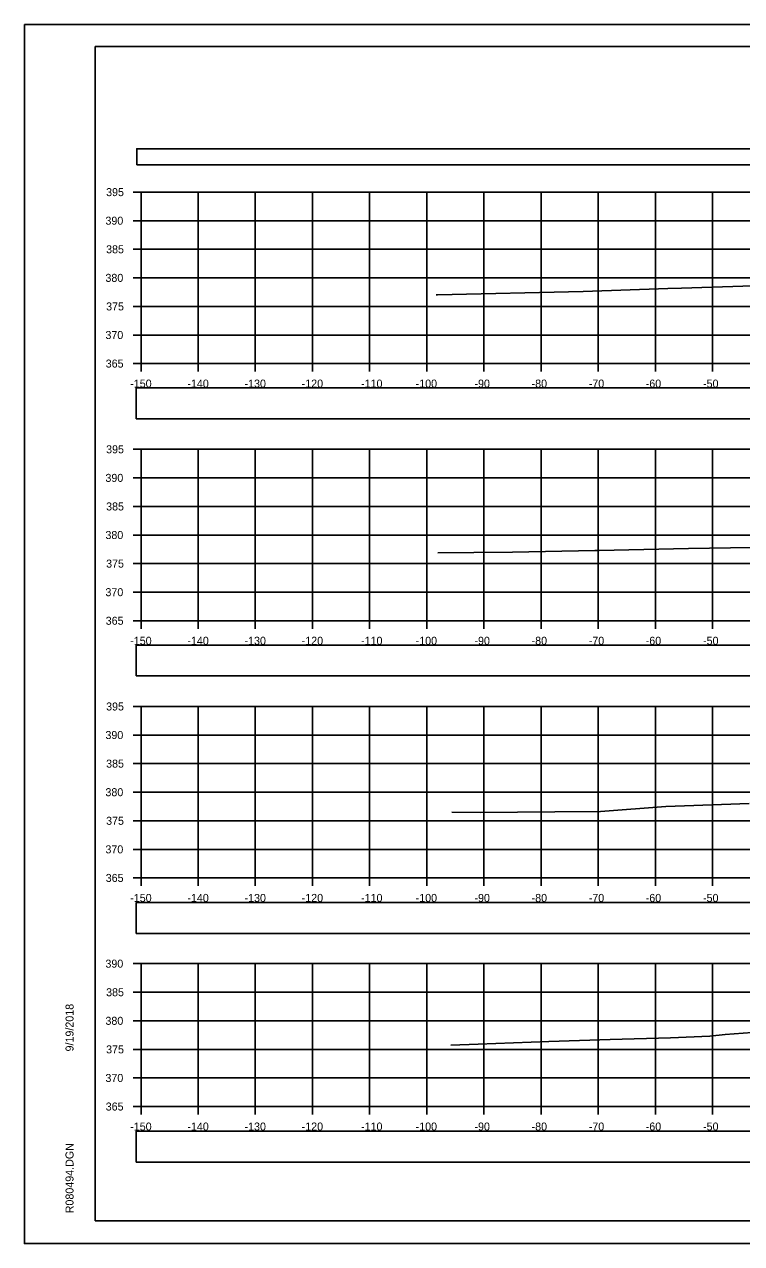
# Model space of a CAD drawing. Extents: x 1376273 to 1384221, y 378927 to 384592.
# Drawn here: x 1382720.8 to 1382846.3, y 380325.2 to 380538.5 of the extents above; entities that cross this region are included whole.
import ezdxf

# ---------------------------------------------------------------- set-up
doc = ezdxf.new("R2010")
doc.units = 0
for name, color, linetype in [('R_Axis', 7, 'Continuous'), ('R_Axis Annot', 7, 'Continuous'), ('R_Border', 7, 'Continuous'), ('R_Exist Surface', 7, 'Continuous'), ('R_Grid', 7, 'Continuous'), ('R_No Plot', 7, 'Continuous')]:
    doc.layers.add(name, color=color, linetype=linetype)

msp = doc.modelspace()

# ---------------------------------------------------------------- linework, layer by layer
at = {"layer": 'R_Axis'}
for p, q in [((1382739.82, 380509.16), (1382741.22, 380509.16)), ((1382741.22, 380479.16), (1382741.22, 380509.16)), ((1382739.82, 380504.16), (1382741.22, 380504.16)), ((1382739.82, 380499.16), (1382741.22, 380499.16)), ((1382739.82, 380494.16), (1382741.22, 380494.16)), ((1382739.82, 380489.16), (1382741.22, 380489.16)), ((1382739.82, 380484.16), (1382741.22, 380484.16)), ((1382739.82, 380479.16), (1382741.22, 380479.16)), ((1382741.22, 380479.16), (1383041.22, 380479.16)), ((1382741.22, 380477.76), (1382741.22, 380479.16)), ((1382751.22, 380477.76), (1382751.22, 380479.16)), ((1382761.22, 380477.76), (1382761.22, 380479.16)), ((1382771.22, 380477.76), (1382771.22, 380479.16)), ((1382781.22, 380477.76), (1382781.22, 380479.16)), ((1382791.22, 380477.76), (1382791.22, 380479.16)), ((1382801.22, 380477.76), (1382801.22, 380479.16)), ((1382811.22, 380477.76), (1382811.22, 380479.16)), ((1382821.22, 380477.76), (1382821.22, 380479.16)), ((1382831.22, 380477.76), (1382831.22, 380479.16)), ((1382841.22, 380477.76), (1382841.22, 380479.16)), ((1382739.82, 380464.16), (1382741.22, 380464.16)), ((1382741.22, 380434.16), (1382741.22, 380464.16)), ((1382739.82, 380459.16), (1382741.22, 380459.16)), ((1382739.82, 380454.16), (1382741.22, 380454.16)), ((1382739.82, 380449.16), (1382741.22, 380449.16)), ((1382739.82, 380444.16), (1382741.22, 380444.16)), ((1382739.82, 380439.16), (1382741.22, 380439.16)), ((1382739.82, 380434.16), (1382741.22, 380434.16)), ((1382741.22, 380434.16), (1383041.22, 380434.16)), ((1382741.22, 380432.76), (1382741.22, 380434.16)), ((1382751.22, 380432.76), (1382751.22, 380434.16)), ((1382761.22, 380432.76), (1382761.22, 380434.16)), ((1382771.22, 380432.76), (1382771.22, 380434.16)), ((1382781.22, 380432.76), (1382781.22, 380434.16)), ((1382791.22, 380432.76), (1382791.22, 380434.16)), ((1382801.22, 380432.76), (1382801.22, 380434.16)), ((1382811.22, 380432.76), (1382811.22, 380434.16)), ((1382821.22, 380432.76), (1382821.22, 380434.16)), ((1382831.22, 380432.76), (1382831.22, 380434.16)), ((1382841.22, 380432.76), (1382841.22, 380434.16)), ((1382739.82, 380419.16), (1382741.22, 380419.16)), ((1382741.22, 380389.16), (1382741.22, 380419.16)), ((1382739.82, 380414.16), (1382741.22, 380414.16)), ((1382739.82, 380409.16), (1382741.22, 380409.16)), ((1382739.82, 380404.16), (1382741.22, 380404.16)), ((1382739.82, 380399.16), (1382741.22, 380399.16)), ((1382739.82, 380394.16), (1382741.22, 380394.16)), ((1382739.82, 380389.16), (1382741.22, 380389.16)), ((1382741.22, 380389.16), (1383041.22, 380389.16)), ((1382741.22, 380387.76), (1382741.22, 380389.16)), ((1382751.22, 380387.76), (1382751.22, 380389.16)), ((1382761.22, 380387.76), (1382761.22, 380389.16)), ((1382771.22, 380387.76), (1382771.22, 380389.16)), ((1382781.22, 380387.76), (1382781.22, 380389.16)), ((1382791.22, 380387.76), (1382791.22, 380389.16)), ((1382801.22, 380387.76), (1382801.22, 380389.16)), ((1382811.22, 380387.76), (1382811.22, 380389.16)), ((1382821.22, 380387.76), (1382821.22, 380389.16)), ((1382831.22, 380387.76), (1382831.22, 380389.16)), ((1382841.22, 380387.76), (1382841.22, 380389.16)), ((1382739.82, 380374.16), (1382741.22, 380374.16)), ((1382741.22, 380349.16), (1382741.22, 380374.16)), ((1382739.82, 380369.16), (1382741.22, 380369.16)), ((1382739.82, 380364.16), (1382741.22, 380364.16)), ((1382739.82, 380359.16), (1382741.22, 380359.16)), ((1382739.82, 380354.16), (1382741.22, 380354.16)), ((1382739.82, 380349.16), (1382741.22, 380349.16)), ((1382741.22, 380349.16), (1383041.22, 380349.16)), ((1382741.22, 380347.76), (1382741.22, 380349.16)), ((1382751.22, 380347.76), (1382751.22, 380349.16)), ((1382761.22, 380347.76), (1382761.22, 380349.16)), ((1382771.22, 380347.76), (1382771.22, 380349.16)), ((1382781.22, 380347.76), (1382781.22, 380349.16)), ((1382791.22, 380347.76), (1382791.22, 380349.16)), ((1382801.22, 380347.76), (1382801.22, 380349.16)), ((1382811.22, 380347.76), (1382811.22, 380349.16)), ((1382821.22, 380347.76), (1382821.22, 380349.16)), ((1382831.22, 380347.76), (1382831.22, 380349.16)), ((1382841.22, 380347.76), (1382841.22, 380349.16))]:
    msp.add_line(p, q, dxfattribs=at)
at = {"layer": 'R_Axis Annot'}
for points in [[(1382740.47, 380513.93), (1383042.27, 380513.93), (1383042.27, 380516.74), (1382740.47, 380516.74)], [(1382740.37, 380469.51), (1383042.06, 380469.51), (1383042.06, 380474.92), (1382740.37, 380474.92)], [(1382740.37, 380424.5), (1383042.06, 380424.5), (1383042.06, 380429.91), (1382740.37, 380429.91)], [(1382740.37, 380379.43), (1383042.06, 380379.43), (1383042.06, 380384.84), (1382740.37, 380384.84)], [(1382740.37, 380339.43), (1383042.06, 380339.43), (1383042.06, 380344.84), (1382740.37, 380344.84)]]:
    msp.add_lwpolyline(points, close=True, dxfattribs=at)
at = {"layer": 'R_Border'}
for p, q in [((1382733.22, 380534.62), (1383049.4, 380534.62)), ((1382733.22, 380329.16), (1382733.22, 380534.62)), ((1382733.22, 380329.16), (1382733.22, 380329.16)), ((1383049.4, 380329.16), (1382733.22, 380329.16))]:
    msp.add_line(p, q, dxfattribs=at)
at = {"layer": 'R_Exist Surface'}
for points in [[(1382792.86, 380491.18), (1382792.89, 380491.18), (1382793.08, 380491.19), (1382818.57, 380491.75), (1382833.37, 380492.27), (1382835.77, 380492.37), (1382848.31, 380492.78)], [(1382793.15, 380446.03), (1382799.43, 380446.11), (1382806.19, 380446.16), (1382820.61, 380446.45), (1382821.07, 380446.46), (1382821.41, 380446.46), (1382837.02, 380446.82), (1382848.02, 380446.97)], [(1382795.62, 380400.69), (1382800.58, 380400.6), (1382813.64, 380400.7), (1382821.61, 380400.78), (1382833.02, 380401.63), (1382836.32, 380401.77), (1382847.64, 380402.16)], [(1382795.45, 380359.89), (1382800.21, 380360.06), (1382812.55, 380360.53), (1382823.31, 380360.86), (1382833.89, 380361.19), (1382840.73, 380361.49), (1382843.42, 380361.77), (1382848.13, 380362.09)]]:
    msp.add_lwpolyline(points, dxfattribs=at)
at = {"layer": 'R_Grid'}
for p, q in [((1382741.22, 380509.16), (1383041.22, 380509.16)), ((1382741.22, 380479.16), (1382741.22, 380509.16)), ((1382751.22, 380479.16), (1382751.22, 380509.16)), ((1382761.22, 380479.16), (1382761.22, 380509.16)), ((1382771.22, 380479.16), (1382771.22, 380509.16)), ((1382781.22, 380479.16), (1382781.22, 380509.16)), ((1382791.22, 380479.16), (1382791.22, 380509.16)), ((1382801.22, 380479.16), (1382801.22, 380509.16)), ((1382811.22, 380479.16), (1382811.22, 380509.16)), ((1382821.22, 380479.16), (1382821.22, 380509.16)), ((1382831.22, 380479.16), (1382831.22, 380509.16)), ((1382841.22, 380479.16), (1382841.22, 380509.16)), ((1382741.22, 380504.16), (1383041.22, 380504.16)), ((1382741.22, 380499.16), (1383041.22, 380499.16)), ((1382741.22, 380494.16), (1383041.22, 380494.16)), ((1382741.22, 380489.16), (1383041.22, 380489.16)), ((1382741.22, 380484.16), (1383041.22, 380484.16)), ((1382741.22, 380479.16), (1383041.22, 380479.16)), ((1382741.22, 380464.16), (1383041.22, 380464.16)), ((1382741.22, 380434.16), (1382741.22, 380464.16)), ((1382751.22, 380434.16), (1382751.22, 380464.16)), ((1382761.22, 380434.16), (1382761.22, 380464.16)), ((1382771.22, 380434.16), (1382771.22, 380464.16)), ((1382781.22, 380434.16), (1382781.22, 380464.16)), ((1382791.22, 380434.16), (1382791.22, 380464.16)), ((1382801.22, 380434.16), (1382801.22, 380464.16)), ((1382811.22, 380434.16), (1382811.22, 380464.16)), ((1382821.22, 380434.16), (1382821.22, 380464.16)), ((1382831.22, 380434.16), (1382831.22, 380464.16)), ((1382841.22, 380434.16), (1382841.22, 380464.16)), ((1382741.22, 380459.16), (1383041.22, 380459.16)), ((1382741.22, 380454.16), (1383041.22, 380454.16)), ((1382741.22, 380449.16), (1383041.22, 380449.16)), ((1382741.22, 380444.16), (1383041.22, 380444.16)), ((1382741.22, 380439.16), (1383041.22, 380439.16)), ((1382741.22, 380434.16), (1383041.22, 380434.16)), ((1382741.22, 380419.16), (1383041.22, 380419.16)), ((1382741.22, 380389.16), (1382741.22, 380419.16)), ((1382751.22, 380389.16), (1382751.22, 380419.16)), ((1382761.22, 380389.16), (1382761.22, 380419.16)), ((1382771.22, 380389.16), (1382771.22, 380419.16)), ((1382781.22, 380389.16), (1382781.22, 380419.16)), ((1382791.22, 380389.16), (1382791.22, 380419.16)), ((1382801.22, 380389.16), (1382801.22, 380419.16)), ((1382811.22, 380389.16), (1382811.22, 380419.16)), ((1382821.22, 380389.16), (1382821.22, 380419.16)), ((1382831.22, 380389.16), (1382831.22, 380419.16)), ((1382841.22, 380389.16), (1382841.22, 380419.16)), ((1382741.22, 380414.16), (1383041.22, 380414.16)), ((1382741.22, 380409.16), (1383041.22, 380409.16)), ((1382741.22, 380404.16), (1383041.22, 380404.16)), ((1382741.22, 380399.16), (1383041.22, 380399.16)), ((1382741.22, 380394.16), (1383041.22, 380394.16)), ((1382741.22, 380389.16), (1383041.22, 380389.16)), ((1382741.22, 380374.16), (1383041.22, 380374.16)), ((1382741.22, 380349.16), (1382741.22, 380374.16)), ((1382751.22, 380349.16), (1382751.22, 380374.16)), ((1382761.22, 380349.16), (1382761.22, 380374.16)), ((1382771.22, 380349.16), (1382771.22, 380374.16)), ((1382781.22, 380349.16), (1382781.22, 380374.16)), ((1382791.22, 380349.16), (1382791.22, 380374.16)), ((1382801.22, 380349.16), (1382801.22, 380374.16)), ((1382811.22, 380349.16), (1382811.22, 380374.16)), ((1382821.22, 380349.16), (1382821.22, 380374.16)), ((1382831.22, 380349.16), (1382831.22, 380374.16)), ((1382841.22, 380349.16), (1382841.22, 380374.16)), ((1382741.22, 380369.16), (1383041.22, 380369.16)), ((1382741.22, 380364.16), (1383041.22, 380364.16)), ((1382741.22, 380359.16), (1383041.22, 380359.16)), ((1382741.22, 380354.16), (1383041.22, 380354.16)), ((1382741.22, 380349.16), (1383041.22, 380349.16))]:
    msp.add_line(p, q, dxfattribs=at)
at = {"layer": 'R_No Plot'}
for p, q in [((1382720.82, 380538.51), (1383054.15, 380538.51)), ((1382720.82, 380325.18), (1383054.15, 380325.18))]:
    msp.add_line(p, q, dxfattribs=at)
for points in [[(1382720.81, 380538.51), (1383054.15, 380538.51), (1383054.15, 380325.17), (1382720.81, 380325.17)], [(1382967.14, 380534.62), (1382967.14, 380524.74), (1383002.87, 380524.74), (1383002.87, 380521.82), (1383026.07, 380521.82), (1383026.07, 380497.48), (1383049.4, 380497.48), (1383049.4, 380329.16), (1382733.22, 380329.16), (1382733.22, 380534.62)]]:
    msp.add_lwpolyline(points, close=True, dxfattribs=at)

# ---------------------------------------------------------------- texts
at = {"layer": 'R_Axis Annot'}
for s, p in [('395', (1382735.11, 380508.46)), ('390', (1382734.99, 380503.46)), ('385', (1382735.11, 380498.46)), ('380', (1382734.99, 380493.46)), ('375', (1382735.11, 380488.46)), ('370', (1382734.99, 380483.46)), ('365', (1382735.04, 380478.46)), ('-150', (1382739.33, 380474.96)), ('-140', (1382749.33, 380474.96)), ('-130', (1382759.33, 380474.96)), ('-120', (1382769.33, 380474.96)), ('-110', (1382779.72, 380474.96)), ('-100', (1382789.27, 380474.96)), ('-90', (1382799.56, 380474.96)), ('-80', (1382809.56, 380474.96)), ('-70', (1382819.56, 380474.96)), ('-60', (1382829.53, 380474.96)), ('-50', (1382839.56, 380474.96)), ('395', (1382735.11, 380463.46)), ('390', (1382734.99, 380458.46)), ('385', (1382735.11, 380453.46)), ('380', (1382734.99, 380448.46)), ('375', (1382735.11, 380443.46)), ('370', (1382734.99, 380438.46)), ('365', (1382735.04, 380433.46)), ('-150', (1382739.33, 380429.96)), ('-140', (1382749.33, 380429.96)), ('-130', (1382759.33, 380429.96)), ('-120', (1382769.33, 380429.96)), ('-110', (1382779.72, 380429.96)), ('-100', (1382789.27, 380429.96)), ('-90', (1382799.56, 380429.96)), ('-80', (1382809.56, 380429.96)), ('-70', (1382819.56, 380429.96)), ('-60', (1382829.53, 380429.96)), ('-50', (1382839.56, 380429.96)), ('395', (1382735.11, 380418.46)), ('390', (1382734.99, 380413.46)), ('385', (1382735.11, 380408.46)), ('380', (1382734.99, 380403.46)), ('375', (1382735.11, 380398.46)), ('370', (1382734.99, 380393.46)), ('365', (1382735.04, 380388.46)), ('-150', (1382739.33, 380384.96)), ('-140', (1382749.33, 380384.96)), ('-130', (1382759.33, 380384.96)), ('-120', (1382769.33, 380384.96)), ('-110', (1382779.72, 380384.96)), ('-100', (1382789.27, 380384.96)), ('-90', (1382799.56, 380384.96)), ('-80', (1382809.56, 380384.96)), ('-70', (1382819.56, 380384.96)), ('-60', (1382829.53, 380384.96)), ('-50', (1382839.56, 380384.96)), ('390', (1382734.99, 380373.46)), ('385', (1382735.11, 380368.46)), ('380', (1382734.99, 380363.46)), ('375', (1382735.11, 380358.46)), ('370', (1382734.99, 380353.46)), ('365', (1382735.04, 380348.46)), ('-150', (1382739.33, 380344.96)), ('-140', (1382749.33, 380344.96)), ('-130', (1382759.33, 380344.96)), ('-120', (1382769.33, 380344.96)), ('-110', (1382779.72, 380344.96)), ('-100', (1382789.27, 380344.96)), ('-90', (1382799.56, 380344.96)), ('-80', (1382809.56, 380344.96)), ('-70', (1382819.56, 380344.96)), ('-60', (1382829.53, 380344.96)), ('-50', (1382839.56, 380344.96))]:
    msp.add_text(s, height=1.4, dxfattribs=at).set_placement(p)
at = {"layer": 'R_Border'}
for s, p in [('9/19/2018', (1382729.41, 380358.8)), ('R080494.DGN', (1382729.41, 380330.48))]:
    msp.add_text(s, height=1.4, rotation=90, dxfattribs=at).set_placement(p)

doc.saveas('drawing.dxf')
